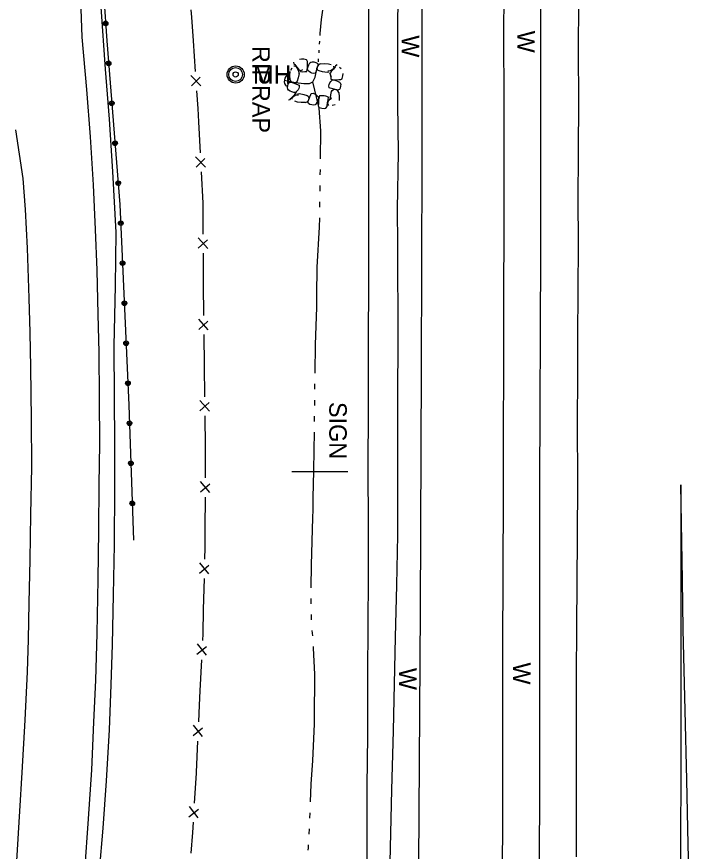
# Model space of a CAD drawing. Extents: x 589250 to 1188077, y 162953 to 363065.
# Drawn here: x 593835.2 to 594066.3, y 187804.6 to 188090.9 of the extents above; entities that cross this region are included whole.
import ezdxf

# ---------------------------------------------------------------- set-up
doc = ezdxf.new("R2010")
doc.units = 0
for name, color, linetype in [('E_BMGRD', 7, 'Continuous'), ('E_BMGRD_P', 7, 'Continuous'), ('E_DRN', 7, 'Continuous'), ('E_DRN_RipRap', 7, 'Continuous'), ('E_DRN_RipRap_Text', 7, 'Continuous'), ('E_FEN_P', 7, 'Continuous'), ('E_RDWY', 7, 'Continuous'), ('E_RDWY_Gravel', 7, 'Continuous'), ('E_SGN', 7, 'Continuous'), ('E_SGN_Text', 7, 'Continuous'), ('E_UTL_MH', 7, 'Continuous'), ('E_WAL', 7, 'Continuous'), ('E_WAL_Text', 7, 'Continuous'), ('E_WTR_FlowLine', 7, 'Continuous')]:
    doc.layers.add(name, color=color, linetype=linetype)

# ---------------------------------------------------------------- blocks, each defined once
blk = doc.blocks.new('MH')
at = {"layer": 'E_UTL_MH'}
for radius in [5, 4, 1.5]:
    blk.add_circle((0, 0), radius, dxfattribs=at)
blk.add_text('MH', height=10.8, dxfattribs=at).set_placement((10, -5.4))

msp = doc.modelspace()

# ---------------------------------------------------------------- linework, layer by layer
at = {"layer": 'E_BMGRD_P'}
for p, q in [((593863.44, 188120.2), (593866.14, 188082.64)), ((593866.14, 188082.64), (593870.63, 188026.47)), ((593870.63, 188026.47), (593873.72, 187957.61)), ((593873.72, 187957.61), (593875.31, 187911.35))]:
    msp.add_line(p, q, dxfattribs=at)
for centre, radius in [((593865.71, 188088.58), 0.801), ((593865.71, 188088.58), 0.403), ((593870.92, 188020.06), 0.801), ((593870.92, 188020.06), 0.403), ((593871.53, 188006.33), 0.801), ((593871.53, 188006.33), 0.403), ((593872.15, 187992.6), 0.801), ((593872.15, 187992.6), 0.403), ((593872.76, 187978.87), 0.801), ((593872.76, 187978.87), 0.403), ((593873.38, 187965.14), 0.801), ((593873.38, 187965.14), 0.403)]:
    msp.add_circle(centre, radius, dxfattribs=at)
for centre, major_axis, ratio in [((593866.76, 188074.88), (0.752, 0.275), 0.999997), ((593866.76, 188074.88), (0.379, 0.139), 0.999997), ((593867.86, 188061.18), (0.752, 0.275), 0.999997), ((593867.86, 188061.18), (0.379, 0.139), 0.999997), ((593868.95, 188047.48), (0.752, 0.275), 0.999997), ((593868.95, 188047.48), (0.379, 0.139), 0.999997), ((593870.04, 188033.78), (0.752, 0.275), 0.999997), ((593870.05, 188033.78), (0.379, 0.139), 0.999997), ((593873.93, 187951.41), (0.751, 0.278), 0.999998), ((593873.93, 187951.41), (0.378, 0.14), 0.999998), ((593874.4, 187937.68), (0.751, 0.278), 0.999998), ((593874.4, 187937.68), (0.378, 0.14), 0.999998), ((593874.87, 187923.94), (0.751, 0.278), 0.999998), ((593874.88, 187923.94), (0.378, 0.14), 0.999998)]:
    msp.add_ellipse(centre, major_axis=major_axis, ratio=ratio, dxfattribs=at)
at = {"layer": 'E_DRN'}
msp.add_arc((593929.76, 188068.8), 2.75, 117.7843, 224.0445, dxfattribs=at)
at = {"layer": 'E_DRN_RipRap'}
for p, q in [((593930.19, 188075.3), (593930.34, 188074.69)), ((593930.28, 188073.98), (593930.89, 188073.91)), ((593930.34, 188074.69), (593930.61, 188074.44)), ((593930.61, 188074.44), (593931.27, 188073.7)), ((593930.89, 188073.91), (593931.45, 188073.25)), ((593931.27, 188073.7), (593931.86, 188072.92)), ((593932.94, 188076.36), (593932.27, 188076.17)), ((593933.7, 188076.29), (593932.94, 188076.36)), ((593934.63, 188076.07), (593933.7, 188076.29)), ((593934.75, 188075.98), (593934.63, 188076.07)), ((593934.96, 188075.55), (593934.75, 188075.98)), ((593934.97, 188074.92), (593934.96, 188075.55)), ((593935, 188074.05), (593934.97, 188074.92)), ((593935.03, 188073.37), (593935, 188074.05)), ((593935.02, 188073.16), (593935.22, 188073.8)), ((593935.22, 188073.8), (593935.49, 188074.39)), ((593935.49, 188074.39), (593935.79, 188075.02)), ((593935.79, 188075.02), (593936.1, 188075.27)), ((593936.1, 188075.27), (593936.6, 188075.45)), ((593936.6, 188075.45), (593937.15, 188075.38)), ((593937.15, 188075.38), (593937.88, 188075.23)), ((593937.88, 188075.23), (593938.33, 188074.97)), ((593938.52, 188074.2), (593938.11, 188072.65)), ((593938.46, 188073.96), (593938.25, 188073.21)), ((593938.33, 188074.97), (593938.53, 188074.7)), ((593938.85, 188074.44), (593938.46, 188073.96)), ((593938.53, 188074.7), (593938.52, 188074.2)), ((593939.36, 188074.69), (593938.85, 188074.44)), ((593939.36, 188074.69), (593940.84, 188074.81)), ((593940.84, 188074.81), (593942.17, 188074.75)), ((593942.17, 188074.75), (593943.1, 188074.46)), ((593944.46, 188073.74), (593943.87, 188072.94)), ((593943.95, 188073.96), (593944, 188073.35)), ((593944.65, 188074.06), (593944.46, 188073.74)), ((593945.22, 188074.33), (593944.65, 188074.06)), ((593928.97, 188070.74), (593929.1, 188072.07)), ((593929.22, 188072.49), (593929.75, 188073.3)), ((593931.45, 188073.25), (593931.69, 188072.61)), ((593931.63, 188072.74), (593932.02, 188071.85)), ((593932.08, 188071.43), (593931.74, 188069.88)), ((593931.86, 188072.92), (593932.57, 188072.29)), ((593932.02, 188071.85), (593932, 188071.23)), ((593932.57, 188072.29), (593933.38, 188072.77)), ((593932.59, 188072.1), (593933.13, 188071.99)), ((593933.13, 188071.99), (593934.11, 188072.09)), ((593934.11, 188072.09), (593934.77, 188072.12)), ((593934.77, 188072.12), (593935.03, 188073.37)), ((593935.09, 188072.6), (593935.02, 188073.16)), ((593935.21, 188072.46), (593935.09, 188072.6)), ((593935.53, 188072.13), (593935.21, 188072.46)), ((593936.03, 188071.76), (593935.53, 188072.13)), ((593936.51, 188071.52), (593936.03, 188071.76)), ((593936.98, 188071.38), (593936.51, 188071.52)), ((593937.66, 188071.49), (593936.98, 188071.38)), ((593937.82, 188071.85), (593937.66, 188071.49)), ((593938.11, 188072.65), (593937.82, 188071.85)), ((593938.59, 188072.43), (593938.25, 188073.21)), ((593938.97, 188072.28), (593938.59, 188072.43)), ((593940.13, 188071.99), (593938.97, 188072.28)), ((593941.69, 188071.74), (593940.13, 188071.99)), ((593942.3, 188071.88), (593941.69, 188071.74)), ((593942.9, 188072.3), (593941.94, 188072.17)), ((593942.56, 188071.76), (593942.85, 188070.87)), ((593943.24, 188072.2), (593942.77, 188071.38)), ((593942.82, 188071.05), (593942.95, 188070.07)), ((593942.85, 188070.87), (593943.07, 188070.36)), ((593943.47, 188072.67), (593942.9, 188072.3)), ((593943.87, 188072.94), (593943.24, 188072.2)), ((593944, 188073.35), (593943.47, 188072.67)), ((593946.55, 188073), (593946.01, 188073.44)), ((593947.13, 188070.61), (593947.18, 188071.37)), ((593928.38, 188067.8), (593928.67, 188068.24)), ((593928.67, 188068.24), (593928.95, 188068.42)), ((593928.95, 188068.42), (593929.45, 188068.39)), ((593929, 188069.26), (593928.97, 188070.74)), ((593929, 188069.26), (593929.23, 188068.73)), ((593929.23, 188068.73), (593929.68, 188068.31)), ((593929.45, 188068.39), (593930.98, 188067.89)), ((593929.68, 188068.31), (593930.42, 188068.07)), ((593931.22, 188068.37), (593930.42, 188068.07)), ((593931.39, 188068.74), (593931.22, 188068.37)), ((593931.74, 188069.88), (593931.39, 188068.74)), ((593942.45, 188067.66), (593942.67, 188068.15)), ((593942.67, 188068.15), (593943.03, 188068.66)), ((593942.95, 188070.07), (593943, 188069.42)), ((593943, 188069.42), (593944.25, 188069.19)), ((593943.03, 188068.66), (593943.36, 188068.99)), ((593943.36, 188068.99), (593943.49, 188069.11)), ((593943.49, 188069.11), (593944.05, 188069.2)), ((593944.05, 188069.2), (593944.69, 188069.02)), ((593944.25, 188069.19), (593944.94, 188069.25)), ((593944.69, 188069.02), (593945.29, 188068.76)), ((593944.94, 188069.25), (593945.8, 188069.3)), ((593945.29, 188068.76), (593945.93, 188068.48)), ((593945.8, 188069.3), (593946.43, 188069.33)), ((593945.93, 188068.48), (593946.18, 188068.18)), ((593946.18, 188068.18), (593946.38, 188067.68)), ((593946.43, 188069.33), (593946.86, 188069.55)), ((593946.86, 188069.55), (593946.94, 188069.68)), ((593946.94, 188069.68), (593947.13, 188070.61)), ((593928.1, 188066.54), (593928.19, 188067.09)), ((593928.25, 188066.03), (593928.1, 188066.54)), ((593928.19, 188067.09), (593928.38, 188067.8)), ((593928.48, 188065.71), (593928.25, 188066.03)), ((593929.1, 188065.37), (593928.48, 188065.71)), ((593929.67, 188065.07), (593929.1, 188065.37)), ((593930.98, 188067.89), (593931.76, 188067.56)), ((593931.36, 188065.29), (593931, 188064.99)), ((593931.76, 188065.77), (593931.36, 188065.29)), ((593931.76, 188067.56), (593932.11, 188067.39)), ((593932.02, 188066.24), (593931.76, 188065.77)), ((593932.18, 188066.7), (593932.02, 188066.24)), ((593932.11, 188067.39), (593932.18, 188066.7)), ((593942.33, 188067.19), (593942.45, 188067.66)), ((593942.46, 188066.5), (593942.33, 188067.19)), ((593942.82, 188066.36), (593942.46, 188066.5)), ((593943.63, 188066.1), (593942.82, 188066.36)), ((593943.03, 188064.05), (593943.28, 188065.22)), ((593943.28, 188065.22), (593943.43, 188065.6)), ((593943.43, 188065.6), (593944.2, 188065.97)), ((593945.19, 188065.73), (593943.63, 188066.1)), ((593944.95, 188065.79), (593944.2, 188065.97)), ((593945.43, 188065.41), (593944.95, 188065.79)), ((593945.68, 188065.74), (593945.19, 188065.73)), ((593945.71, 188064.9), (593945.43, 188065.41)), ((593945.95, 188065.94), (593945.68, 188065.74)), ((593946.2, 188066.4), (593945.95, 188065.94)), ((593946.33, 188067.13), (593946.2, 188066.4)), ((593946.38, 188067.68), (593946.33, 188067.13)), ((593928.44, 188062.33), (593929.04, 188062.53)), ((593929.04, 188062.53), (593929.27, 188062.83)), ((593929.27, 188062.83), (593929.95, 188063.55)), ((593930.3, 188064.84), (593929.67, 188065.07)), ((593929.74, 188062.54), (593929.76, 188063.15)), ((593929.76, 188063.15), (593930.38, 188063.76)), ((593929.95, 188063.55), (593930.67, 188064.2)), ((593930.86, 188064.88), (593930.3, 188064.84)), ((593930.38, 188063.76), (593931, 188064.05)), ((593930.67, 188064.2), (593931.24, 188064.95)), ((593931, 188064.99), (593930.86, 188064.88)), ((593931, 188064.05), (593931.96, 188064.06)), ((593931.6, 188064.44), (593932.22, 188064.54)), ((593932.22, 188064.54), (593933.76, 188064.19)), ((593933.76, 188064.19), (593934.9, 188063.83)), ((593934.9, 188063.83), (593935.27, 188063.65)), ((593935.23, 188061.89), (593935.74, 188063.41)), ((593935.27, 188063.65), (593935.56, 188062.85)), ((593935.31, 188062.12), (593935.56, 188062.85)), ((593935.74, 188063.41), (593936.08, 188064.18)), ((593936.08, 188064.18), (593936.25, 188064.53)), ((593936.25, 188064.53), (593936.95, 188064.6)), ((593936.95, 188064.6), (593937.4, 188064.43)), ((593937.4, 188064.43), (593937.87, 188064.17)), ((593937.87, 188064.17), (593938.34, 188063.76)), ((593938.34, 188063.76), (593938.64, 188063.41)), ((593938.79, 188062.7), (593938.55, 188062.07)), ((593938.64, 188063.41), (593938.75, 188063.26)), ((593938.75, 188063.26), (593938.79, 188062.7)), ((593938.76, 188062.5), (593938.75, 188061.81)), ((593939.1, 188063.72), (593938.76, 188062.5)), ((593939.76, 188063.71), (593939.1, 188063.72)), ((593940.74, 188063.75), (593939.76, 188063.71)), ((593941.27, 188063.6), (593940.74, 188063.75)), ((593942.16, 188063.28), (593941.27, 188063.6)), ((593941.89, 188061.38), (593942.11, 188062.33)), ((593942.11, 188062.33), (593942.16, 188063.28)), ((593942.13, 188061.8), (593942.47, 188062.39)), ((593942.47, 188062.39), (593943.25, 188062.95)), ((593942.71, 188062.95), (593943.13, 188063.41)), ((593942.82, 188062.48), (593943.03, 188064.05)), ((593945.71, 188064.9), (593945.87, 188063.43)), ((593945.87, 188063.43), (593945.85, 188062.09)), ((593931.55, 188061.57), (593930.64, 188061.92)), ((593932.87, 188061.42), (593931.55, 188061.57)), ((593934.35, 188061.45), (593932.87, 188061.42)), ((593934.35, 188061.45), (593934.88, 188061.67)), ((593934.88, 188061.67), (593935.31, 188062.12)), ((593935.19, 188061.39), (593935.23, 188061.89)), ((593935.37, 188061.11), (593935.19, 188061.39)), ((593935.8, 188060.81), (593935.37, 188061.11)), ((593936.52, 188060.62), (593935.8, 188060.81)), ((593937.06, 188060.52), (593936.52, 188060.62)), ((593937.58, 188060.67), (593937.06, 188060.52)), ((593937.9, 188060.89), (593937.58, 188060.67)), ((593938.24, 188061.5), (593937.9, 188060.89)), ((593938.55, 188062.07), (593938.24, 188061.5)), ((593938.72, 188060.94), (593938.69, 188060.31)), ((593938.69, 188060.31), (593938.87, 188059.87)), ((593938.75, 188061.81), (593938.72, 188060.94)), ((593938.87, 188059.87), (593938.99, 188059.77)), ((593938.99, 188059.77), (593939.91, 188059.5)), ((593939.91, 188059.5), (593940.66, 188059.37)), ((593940.66, 188059.37), (593941.34, 188059.52)), ((593941.34, 188059.52), (593941.72, 188060.03)), ((593941.72, 188060.03), (593941.74, 188060.4)), ((593941.74, 188060.4), (593941.89, 188061.38)), ((593941.96, 188060.95), (593942.13, 188061.8)), ((593942.3, 188060.43), (593941.96, 188060.95)), ((593944.44, 188060.65), (593943.51, 188060.38))]:
    msp.add_line(p, q, dxfattribs=at)
at = {"layer": 'E_FEN_P'}
for p, q in [((593895.26, 188090.77), (593895.07, 188093.28)), ((593895.84, 188082.66), (593895.26, 188090.77)), ((593896.6, 188072.04), (593895.84, 188082.66)), ((593898.44, 188067.2), (593894.95, 188070.67)), ((593895.2, 188067.14), (593898.16, 188070.15)), ((593897.5, 188059.41), (593897.07, 188065.46)), ((593897.73, 188054.83), (593897.5, 188059.41)), ((593898.28, 188044.19), (593897.73, 188054.83)), ((593900.02, 188039.32), (593896.61, 188042.86)), ((593896.79, 188039.32), (593899.8, 188042.27)), ((593899.16, 188026.97), (593898.62, 188037.61)), ((593899.16, 188026.96), (593899.16, 188026.97)), ((593899.23, 188016.32), (593899.16, 188026.96)), ((593900.75, 188011.37), (593897.5, 188015.06)), ((593897.52, 188011.52), (593900.67, 188014.33)), ((593899.34, 187999.07), (593899.27, 188009.73)), ((593899.4, 187988.42), (593899.34, 187999.07)), ((593900.95, 187983.49), (593897.67, 187987.16)), ((593897.72, 187983.62), (593900.84, 187986.45)), ((593899.62, 187971.18), (593899.48, 187981.83)), ((593899.77, 187960.53), (593899.62, 187971.18)), ((593901.32, 187955.59), (593898.05, 187959.27)), ((593898.08, 187955.73), (593901.22, 187958.55)), ((593899.95, 187943.29), (593899.84, 187953.94)), ((593900.04, 187935.36), (593899.95, 187943.29)), ((593900.02, 187932.64), (593900.04, 187935.36)), ((593898.26, 187927.86), (593901.44, 187930.63)), ((593901.49, 187927.67), (593898.28, 187931.4)), ((593899.93, 187915.39), (593899.99, 187926.04)), ((593899.9, 187908.81), (593899.93, 187915.39)), ((593899.8, 187904.74), (593899.9, 187908.81)), ((593897.94, 187900), (593901.17, 187902.71)), ((593901.16, 187899.75), (593898.03, 187903.54)), ((593899.36, 187887.5), (593899.63, 187898.15)), ((593899.14, 187879.23), (593899.36, 187887.5)), ((593899.03, 187876.86), (593899.14, 187879.23)), ((593897.06, 187872.16), (593900.35, 187874.8)), ((593900.28, 187871.83), (593897.23, 187875.7)), ((593898.19, 187859.63), (593898.71, 187870.27)), ((593897.95, 187854.73), (593898.19, 187859.63)), ((593897.68, 187848.99), (593897.95, 187854.73)), ((593898.94, 187843.97), (593895.88, 187847.83)), ((593895.72, 187844.29), (593899.01, 187846.94)), ((593896.88, 187831.77), (593897.37, 187842.41)), ((593896.27, 187821.13), (593896.86, 187831.41)), ((593896.86, 187831.41), (593896.88, 187831.77)), ((593894.26, 187816.45), (593897.58, 187819.06)), ((593897.48, 187816.1), (593894.47, 187819.99)), ((593895.7, 187811.06), (593895.9, 187814.55)), ((593895.07, 187803.93), (593895.7, 187811.06))]:
    msp.add_line(p, q, dxfattribs=at)
at = {"layer": 'E_RDWY'}
for p, q in [((594002.35, 188108.74), (594002.28, 188086.04)), ((593966.06, 188107.91), (593965.93, 188087.36)), ((593857.67, 188083.84), (593857.27, 188096.93)), ((594027.96, 188079.07), (594028.04, 188095.99)), ((593965.93, 188087.36), (593965.92, 188061)), ((594002.28, 188086.04), (594002.31, 188060.7)), ((593859.26, 188065.88), (593857.67, 188083.84)), ((594028.06, 188061.95), (594027.96, 188079.07)), ((593860.48, 188049.65), (593859.26, 188065.88)), ((593965.92, 188061), (593966.06, 188044.34)), ((594002.31, 188060.7), (594002.34, 188041.5)), ((594027.98, 188044.36), (594028.06, 188061.95)), ((593837.48, 188035.39), (593834.93, 188052.04)), ((593861.59, 188033.16), (593860.48, 188049.65)), ((593966.06, 188044.34), (593965.81, 188024.9)), ((594027.85, 188027.44), (594027.98, 188044.36)), ((594002.34, 188041.5), (594002.37, 188016.3)), ((593838.18, 188024.72), (593837.48, 188035.39)), ((593862.3, 188017.83), (593861.59, 188033.16)), ((594027.97, 188014.13), (594027.85, 188027.44)), ((593838.86, 188011.48), (593838.18, 188024.72)), ((593965.81, 188024.9), (593965.9, 188012.69)), ((593862.82, 188003.92), (593862.3, 188017.83)), ((594002.37, 188016.3), (594002.23, 187996.93)), ((594027.9, 187995.62), (594027.97, 188014.13)), ((593839.53, 187994.35), (593838.86, 188011.48)), ((593965.9, 188012.69), (593965.97, 187979.79)), ((593863.2, 187988.78), (593862.82, 188003.92)), ((594002.23, 187996.93), (594002.27, 187975.22)), ((593839.86, 187982.58), (593839.53, 187994.35)), ((594027.78, 187982.1), (594027.9, 187995.62)), ((593863.47, 187975.75), (593863.2, 187988.78)), ((593840.09, 187970.55), (593839.86, 187982.58)), ((594027.78, 187967.37), (594027.78, 187982.1)), ((593965.97, 187979.79), (593965.87, 187960.76)), ((593863.58, 187960.02), (593863.47, 187975.75)), ((594002.27, 187975.22), (594002.15, 187943.22)), ((593840.29, 187952.84), (593840.09, 187970.55)), ((594027.69, 187952.05), (594027.78, 187967.37)), ((593863.7, 187944.31), (593863.58, 187960.02)), ((593965.87, 187960.76), (593965.9, 187934.98)), ((593840.37, 187936.36), (593840.29, 187952.84)), ((594027.76, 187930.73), (594027.69, 187952.05)), ((593863.49, 187930.4), (593863.7, 187944.31)), ((594002.15, 187943.22), (594002.14, 187923.89)), ((593840.1, 187920.14), (593840.37, 187936.36)), ((593965.9, 187934.98), (593965.83, 187913.07)), ((594027.59, 187912.56), (594027.76, 187930.73)), ((593863.43, 187914.6), (593863.49, 187930.4)), ((594063.09, 187930.34), (594063.11, 187880.78)), ((594063.63, 187897.7), (594063.09, 187930.34)), ((594002.14, 187923.89), (594002.05, 187903.24)), ((593839.86, 187904.61), (593840.1, 187920.14)), ((593863.18, 187897.81), (593863.43, 187914.6)), ((593965.83, 187913.07), (593965.49, 187895.82)), ((594027.5, 187896.67), (594027.59, 187912.56)), ((593839.52, 187889.78), (593839.86, 187904.61)), ((594002.05, 187903.24), (594001.89, 187871.11)), ((593862.85, 187879.33), (593863.18, 187897.81)), ((594027.44, 187881.68), (594027.5, 187896.67)), ((594063.84, 187880.71), (594063.63, 187897.7)), ((593965.49, 187895.82), (593965.1, 187878.01)), ((593839.22, 187877.27), (593839.52, 187889.78)), ((593862.32, 187863.29), (593862.85, 187879.33)), ((594027.31, 187864.56), (594027.44, 187881.68)), ((594063.11, 187880.78), (594063.13, 187838.92)), ((594064.61, 187852.86), (594063.84, 187880.71)), ((593838.89, 187866.18), (593839.22, 187877.27)), ((593965.1, 187878.01), (593964.37, 187845.91)), ((594001.89, 187871.11), (594001.91, 187848.11)), ((593838.12, 187849.58), (593838.89, 187866.18)), ((593861.7, 187848.9), (593862.32, 187863.29)), ((594027.34, 187844.66), (594027.31, 187864.56)), ((594065.15, 187829.04), (594064.61, 187852.86)), ((593837.06, 187831.56), (593838.12, 187849.58)), ((593860.96, 187832.53), (593861.7, 187848.9)), ((594001.91, 187848.11), (594001.85, 187815.32)), ((593964.37, 187845.91), (593963.8, 187825.67)), ((594027.24, 187824.78), (594027.34, 187844.66)), ((594063.13, 187838.92), (594063.02, 187800.98)), ((593836.3, 187818.31), (593837.06, 187831.56)), ((593859.86, 187815.68), (593860.96, 187832.53)), ((594065.64, 187806.93), (594065.15, 187829.04)), ((593963.8, 187825.67), (593963.25, 187800.88)), ((594027.27, 187802.69), (594027.24, 187824.78)), ((593835.22, 187801.32), (593836.3, 187818.31)), ((593858.57, 187797.89), (593859.86, 187815.68)), ((594001.85, 187815.32), (594001.82, 187789.85)), ((594066.35, 187778.68), (594065.64, 187806.93))]:
    msp.add_line(p, q, dxfattribs=at)
at = {"layer": 'E_RDWY_Gravel'}
for p, q in [((593955.99, 188103.71), (593955.95, 188088.37)), ((593865.63, 188072.88), (593864.15, 188094.11)), ((593955.95, 188088.37), (593955.96, 188014.65)), ((593867.05, 188055.77), (593865.63, 188072.88)), ((593868.17, 188037.81), (593867.05, 188055.77)), ((593869.29, 188016.82), (593868.17, 188037.81)), ((593869.13, 187998.59), (593869.29, 188016.82)), ((593955.96, 188014.65), (593955.91, 188000.36)), ((593955.91, 188000.36), (593955.84, 187979.01)), ((593868.61, 187977.94), (593869.13, 187998.59)), ((593868.76, 187960.28), (593868.61, 187977.94)), ((593955.84, 187979.01), (593955.79, 187956.3)), ((593868.9, 187944.54), (593868.76, 187960.28)), ((593955.79, 187956.3), (593955.74, 187936.04)), ((593868.94, 187929.35), (593868.9, 187944.54)), ((593955.74, 187936.04), (593955.8, 187916.44)), ((593868.74, 187909.73), (593868.94, 187929.35)), ((593955.8, 187916.44), (593955.76, 187898.78)), ((593868.46, 187892.56), (593868.74, 187909.73)), ((593955.76, 187898.78), (593955.66, 187881.99)), ((593868.12, 187875.49), (593868.46, 187892.56)), ((593955.66, 187881.99), (593955.62, 187865.15)), ((593867.66, 187861.67), (593868.12, 187875.49)), ((593955.62, 187865.15), (593955.58, 187844.32)), ((593867.04, 187846.23), (593867.66, 187861.67)), ((593866.03, 187828.75), (593867.04, 187846.23)), ((593955.58, 187844.32), (593955.4, 187826.82)), ((593864.9, 187812.49), (593866.03, 187828.75)), ((593955.4, 187826.82), (593955.4, 187809.59)), ((593863.5, 187796.38), (593864.9, 187812.49)), ((593955.4, 187809.59), (593955.29, 187794.89))]:
    msp.add_line(p, q, dxfattribs=at)
at = {"layer": 'E_SGN'}
msp.add_line((593948.85, 187934.73), (593929.57, 187934.8), dxfattribs=at)
at = {"layer": 'E_WAL'}
for p, q in [((594014.97, 188118.77), (594014.96, 188009.9)), ((593974.2, 188114.73), (593974.2, 188041.12)), ((593974.2, 188041.12), (593974.04, 187970.23)), ((594014.96, 188009.9), (594014.55, 187930.02)), ((593974.04, 187970.23), (593973.68, 187887.28)), ((594014.55, 187930.02), (594014.59, 187829.04)), ((593973.68, 187887.28), (593973.06, 187800.27)), ((594014.59, 187829.04), (594014.42, 187775.15))]:
    msp.add_line(p, q, dxfattribs=at)
at = {"layer": 'E_WTR_FlowLine'}
for p, q in [((593939.77, 188089.9), (593940.24, 188093.17)), ((593939.37, 188085.07), (593939.77, 188089.9)), ((593939.13, 188081.44), (593939.2, 188082.44)), ((593939.33, 188084.43), (593939.37, 188085.07)), ((593938.94, 188078.44), (593939, 188079.44)), ((593938.74, 188075.44), (593938.81, 188076.44)), ((593937.59, 188070.17), (593938.36, 188073.48)), ((593927.03, 188069.12), (593930.93, 188068.3)), ((593930.93, 188068.3), (593933.76, 188067.94)), ((593933.76, 188067.94), (593935.69, 188068)), ((593935.69, 188068), (593936.78, 188068.51)), ((593936.78, 188068.51), (593937.59, 188070.17)), ((593939.01, 188059.53), (593936.78, 188068.51)), ((593939.53, 188051.77), (593939.01, 188059.53)), ((593939.45, 188042.12), (593939.53, 188051.77)), ((593939.39, 188036.61), (593939.41, 188038.45)), ((593939.33, 188031.09), (593939.35, 188032.93)), ((593939.25, 188025.57), (593939.28, 188027.41)), ((593939.16, 188018.64), (593939.2, 188021.89)), ((593938.29, 188005), (593939.16, 188018.64)), ((593938.22, 187995.24), (593938.29, 188005)), ((593938.19, 187991.07), (593938.22, 187995.24)), ((593937.74, 187978.4), (593938.19, 187991.07)), ((593937.59, 187968.58), (593937.74, 187978.4)), ((593937.52, 187963.06), (593937.54, 187964.9)), ((593937.47, 187957.54), (593937.49, 187959.38)), ((593937.43, 187952.5), (593937.44, 187953.86)), ((593937.42, 187952.02), (593937.43, 187952.5)), ((593937.23, 187942.15), (593937.35, 187948.34)), ((593937.17, 187935.05), (593937.23, 187942.15)), ((593936.93, 187925.78), (593937.17, 187935.05)), ((593936.89, 187921.67), (593936.93, 187925.78)), ((593936.87, 187918.96), (593936.89, 187921.67)), ((593936.31, 187902.79), (593936.87, 187918.96)), ((593936.24, 187895.01), (593936.31, 187902.79)), ((593936.26, 187889.49), (593936.22, 187891.33)), ((593936.38, 187883.97), (593936.34, 187885.81)), ((593936.77, 187878.47), (593936.63, 187880.3)), ((593937.08, 187874.28), (593937.05, 187874.8)), ((593937.54, 187865.29), (593937.08, 187874.28)), ((593937.41, 187849.92), (593937.54, 187865.29)), ((593936.87, 187835.71), (593937.34, 187848.14)), ((593937.34, 187848.14), (593937.41, 187849.92)), ((593936.3, 187827.61), (593936.87, 187835.71)), ((593936.07, 187821.5), (593936.3, 187827.61)), ((593935.82, 187815.98), (593935.92, 187817.82)), ((593935.53, 187810.47), (593935.63, 187812.31)), ((593935.22, 187804.96), (593935.28, 187805.75)), ((593935.28, 187805.75), (593935.34, 187806.8))]:
    msp.add_line(p, q, dxfattribs=at)

# ---------------------------------------------------------------- block references
at = {"layer": 'E_BMGRD', "xscale": 0.5903335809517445, "yscale": 0.5903335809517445}
msp.add_blockref('MH', (593910.34, 188071.06), dxfattribs=at)

# ---------------------------------------------------------------- texts
at = {"layer": 'E_DRN_RipRap_Text'}
msp.add_text('RIPRAP', height=6, rotation=270.082, dxfattribs=at).set_placement((593916.06, 188080.84))
at = {"layer": 'E_SGN_Text'}
msp.add_text('SIGN', height=6, rotation=269.9111, dxfattribs=at).set_placement((593942.47, 187958.72))
at = {"layer": 'E_WAL_Text'}
for p in [(594007, 188086.09), (593967.32, 188084.51), (594005.52, 187869.36), (593966.43, 187867.51)]:
    msp.add_text('W', height=6, rotation=269.9111, dxfattribs=at).set_placement(p)

doc.saveas('drawing.dxf')
